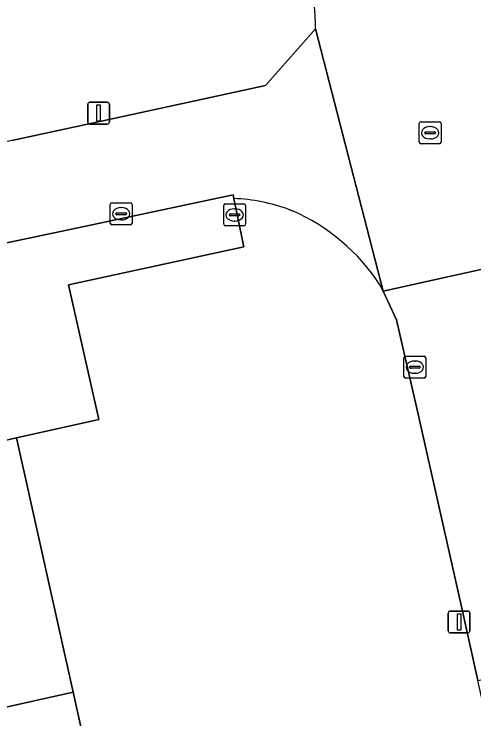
# Model space of a CAD drawing. Extents: x 164494 to 166241, y 382475 to 384495.
# Drawn here: x 164636.36 to 164657.42, y 383414.07 to 383446.31 of the extents above; entities that cross this region are included whole.
import ezdxf

# ---------------------------------------------------------------- set-up
doc = ezdxf.new("R2010")
doc.units = 0
for name, color, linetype in [('IMGEO_Brandkraan', 7, 'Continuous'), ('IMGEO_Erf', 7, 'Continuous'), ('IMGEO_Kolk', 7, 'Continuous'), ('IMGEO_Lichtmast', 7, 'Continuous'), ('IMGEO_Pand', 7, 'Continuous'), ('IMGEO_Rijbaan_lokaal_open', 7, 'Continuous'), ('IMGEO_Rioolput', 7, 'Continuous')]:
    doc.layers.add(name, color=color, linetype=linetype)

msp = doc.modelspace()

# ---------------------------------------------------------------- linework, layer by layer
at = {"layer": 'IMGEO_Brandkraan'}
for p, q in [((164645.959, 383436.701), (164645.959, 383437.553)), ((164646.034, 383437.627), (164646.886, 383437.627)), ((164646.96, 383437.553), (164646.96, 383436.701)), ((164646.447, 383437.407), (164646.472, 383437.407)), ((164646.218, 383437.121), (164646.218, 383437.133)), ((164646.656, 383437.084), (164646.258, 383437.084)), ((164646.261, 383437.17), (164646.659, 383437.17)), ((164646.702, 383437.133), (164646.702, 383437.121)), ((164646.886, 383436.627), (164646.034, 383436.627)), ((164646.47, 383436.847), (164646.445, 383436.847))]:
    msp.add_line(p, q, dxfattribs=at)
for points in [[(164645.959, 383436.701), (164645.959, 383437.553)], [(164646.034, 383437.627), (164646.886, 383437.627)], [(164646.96, 383437.553), (164646.96, 383436.701)], [(164646.886, 383436.627), (164646.034, 383436.627)]]:
    msp.add_lwpolyline(points, dxfattribs=at)
for centre, radius, start, end in [((164646.036, 383437.551), 0.0765, 91.552, 178.448), ((164646.036, 383437.551), 0.0765, 91.552, 178.448), ((164646.884, 383437.551), 0.0765, 1.552, 88.448), ((164646.884, 383437.551), 0.0765, 1.552, 88.448), ((164646.258, 383437.13), 0.0403, 85.8775, 175.7526), ((164646.255, 383437.12), 0.0366, 178.938, 274.7102), ((164646.659, 383437.127), 0.043, 264.8664, 352.4533), ((164646.663, 383437.132), 0.0386, 1.7309, 96.639), ((164646.036, 383436.703), 0.0765, 181.552, 268.448), ((164646.036, 383436.703), 0.0765, 181.552, 268.448), ((164646.884, 383436.703), 0.0765, 271.552, 358.448), ((164646.884, 383436.703), 0.0765, 271.552, 358.448)]:
    msp.add_arc(centre, radius, start, end, dxfattribs=at)
for centre, major_axis, ratio, start_param, end_param in [((164646.446, 383437.127), (-0.387, 0.002), 0.722429, 4.712389, 7.853982), ((164646.471, 383437.127), (-0.39, 0.002), 0.717154, 1.570796, 4.712389)]:
    msp.add_ellipse(centre, major_axis=major_axis, ratio=ratio, start_param=start_param, end_param=end_param, dxfattribs=at)
at = {"layer": 'IMGEO_Erf'}
for points in [[(164636.255, 383440.528), (164639.944, 383441.325), (164647.871, 383443.045), (164650.16, 383445.637)], [(164646.426, 383437.877), (164646.881, 383435.67), (164638.852, 383433.933), (164640.243, 383427.776), (164636.471, 383426.924), (164639.064, 383415.301), (164640.745, 383407.771), (164645.991, 383409.007), (164647.024, 383404.626), (164641.695, 383403.437), (164642.358, 383400.512), (164644.175, 383392.498), (164644.313, 383391.889), (164646.061, 383392.243), (164647.004, 383388.089), (164645.297, 383387.705), (164646.301, 383383.103), (164648.272, 383383.547), (164648.928, 383380.582), (164646.95, 383380.152), (164648.593, 383372.601)], [(164649.104, 383437.317), (164648.943, 383437.378)], [(164662.088, 383395.82), (164659.432, 383407.619), (164658.436, 383412.043), (164658.352, 383412.424), (164657.598, 383415.827), (164656.836, 383419.271), (164654.781, 383428.342), (164653.876, 383432.334), (164653.262, 383433.646), (164653.108, 383433.931)]]:
    msp.add_lwpolyline(points, dxfattribs=at)
for centre, radius, start, end in [((164642.549, 383445.769), 7.613, 359.0055, 16.2237), ((164646.07, 383429.484), 8.401, 70.0015, 87.5713), ((164645.471, 383428.96), 9.113, 33.0589, 66.5017)]:
    msp.add_arc(centre, radius, start, end, dxfattribs=at)
at = {"layer": 'IMGEO_Kolk'}
for p, q in [((164640.765, 383436.754), (164640.765, 383437.606)), ((164640.84, 383437.68), (164641.692, 383437.68)), ((164641.766, 383437.606), (164641.766, 383436.754)), ((164641.067, 383437.223), (164641.465, 383437.223)), ((164641.253, 383437.46), (164641.278, 383437.46)), ((164641.024, 383437.174), (164641.024, 383437.186)), ((164641.462, 383437.137), (164641.064, 383437.137)), ((164641.276, 383436.9), (164641.251, 383436.9)), ((164641.508, 383437.186), (164641.508, 383437.174)), ((164641.692, 383436.68), (164640.84, 383436.68)), ((164654.21, 383429.739), (164654.21, 383430.591)), ((164654.285, 383430.665), (164655.137, 383430.665)), ((164654.698, 383430.445), (164654.723, 383430.445)), ((164655.211, 383430.591), (164655.211, 383429.739)), ((164654.469, 383430.159), (164654.469, 383430.171)), ((164654.907, 383430.122), (164654.509, 383430.122)), ((164654.512, 383430.208), (164654.91, 383430.208)), ((164654.953, 383430.171), (164654.953, 383430.159)), ((164654.721, 383429.885), (164654.696, 383429.885)), ((164655.137, 383429.665), (164654.285, 383429.665))]:
    msp.add_line(p, q, dxfattribs=at)
for points in [[(164640.765, 383436.754), (164640.765, 383437.606)], [(164640.84, 383437.68), (164641.692, 383437.68)], [(164641.766, 383437.606), (164641.766, 383436.754)], [(164641.692, 383436.68), (164640.84, 383436.68)], [(164654.21, 383429.739), (164654.21, 383430.591)], [(164654.285, 383430.665), (164655.137, 383430.665)], [(164655.211, 383430.591), (164655.211, 383429.739)], [(164655.137, 383429.665), (164654.285, 383429.665)]]:
    msp.add_lwpolyline(points, dxfattribs=at)
for centre, radius, start, end in [((164640.842, 383437.604), 0.0765, 91.552, 178.448), ((164640.842, 383437.604), 0.0765, 91.552, 178.448), ((164641.69, 383437.604), 0.0765, 1.552, 88.448), ((164641.69, 383437.604), 0.0765, 1.552, 88.448), ((164641.064, 383437.183), 0.0403, 85.8775, 175.7526), ((164641.469, 383437.185), 0.0386, 1.7309, 96.639), ((164641.061, 383437.173), 0.0366, 178.938, 274.7102), ((164641.465, 383437.18), 0.043, 264.8664, 352.4533), ((164640.842, 383436.756), 0.0765, 181.552, 268.448), ((164640.842, 383436.756), 0.0765, 181.552, 268.448), ((164641.69, 383436.756), 0.0765, 271.552, 358.448), ((164641.69, 383436.756), 0.0765, 271.552, 358.448), ((164654.287, 383430.589), 0.0765, 91.552, 178.448), ((164654.287, 383430.589), 0.0765, 91.552, 178.448), ((164655.135, 383430.589), 0.0765, 1.552, 88.448), ((164655.135, 383430.589), 0.0765, 1.552, 88.448), ((164654.509, 383430.168), 0.0403, 85.8775, 175.7526), ((164654.506, 383430.158), 0.0366, 178.938, 274.7102), ((164654.91, 383430.165), 0.043, 264.8664, 352.4533), ((164654.914, 383430.17), 0.0386, 1.7309, 96.639), ((164654.287, 383429.741), 0.0765, 181.552, 268.448), ((164654.287, 383429.741), 0.0765, 181.552, 268.448), ((164655.135, 383429.741), 0.0765, 271.552, 358.448), ((164655.135, 383429.741), 0.0765, 271.552, 358.448)]:
    msp.add_arc(centre, radius, start, end, dxfattribs=at)
for centre, major_axis, ratio, start_param, end_param in [((164641.252, 383437.18), (-0.387, 0.002), 0.722429, 4.712389, 7.853982), ((164641.277, 383437.18), (-0.39, 0.002), 0.717154, 1.570796, 4.712389), ((164654.697, 383430.165), (-0.387, 0.002), 0.722429, 4.712389, 7.853982), ((164654.722, 383430.165), (-0.39, 0.002), 0.717154, 1.570796, 4.712389)]:
    msp.add_ellipse(centre, major_axis=major_axis, ratio=ratio, start_param=start_param, end_param=end_param, dxfattribs=at)
at = {"layer": 'IMGEO_Lichtmast'}
for p, q in [((164639.738, 383441.384), (164639.738, 383442.184)), ((164639.738, 383442.184), (164639.738, 383441.384)), ((164639.838, 383442.284), (164640.628, 383442.284)), ((164640.628, 383442.284), (164639.838, 383442.284)), ((164640.728, 383442.184), (164640.728, 383441.384)), ((164640.728, 383441.384), (164640.728, 383442.184)), ((164640.628, 383441.284), (164639.838, 383441.284)), ((164639.838, 383441.284), (164640.628, 383441.284)), ((164656.243, 383418.109), (164656.243, 383418.909)), ((164656.243, 383418.909), (164656.243, 383418.109)), ((164656.343, 383419.009), (164657.133, 383419.009)), ((164657.133, 383419.009), (164656.343, 383419.009)), ((164657.233, 383418.909), (164657.233, 383418.109)), ((164657.233, 383418.109), (164657.233, 383418.909)), ((164657.133, 383418.009), (164656.343, 383418.009)), ((164656.343, 383418.009), (164657.133, 383418.009))]:
    msp.add_line(p, q, dxfattribs=at)
for points in [[(164640.158, 383442.159), (164640.308, 383442.159), (164640.308, 383441.409), (164640.158, 383441.409), (164640.158, 383442.159)], [(164656.663, 383418.884), (164656.813, 383418.884), (164656.813, 383418.134), (164656.663, 383418.134), (164656.663, 383418.884)]]:
    msp.add_lwpolyline(points, dxfattribs=at)
for centre, start, end in [((164639.838, 383442.184), 90, 180), ((164639.838, 383442.184), 90, 180), ((164640.628, 383442.184), 0, 90), ((164640.628, 383442.184), 360, 90), ((164639.838, 383441.384), 180, 270), ((164639.838, 383441.384), 180, 270), ((164640.628, 383441.384), 270, 0), ((164640.628, 383441.384), 270, 0), ((164656.343, 383418.909), 90, 180), ((164656.343, 383418.909), 90, 180), ((164657.133, 383418.909), 0, 90), ((164657.133, 383418.909), 360, 90), ((164656.343, 383418.109), 180, 270), ((164656.343, 383418.109), 180, 270), ((164657.133, 383418.109), 270, 0), ((164657.133, 383418.109), 270, 0)]:
    msp.add_arc(centre, 0.1, start, end, dxfattribs=at)
at = {"layer": 'IMGEO_Pand'}
for points in [[(164638.852, 383433.933), (164646.881, 383435.67), (164646.426, 383437.877), (164646.392, 383438.041), (164638.281, 383436.327), (164632.391, 383435.082), (164632.332, 383435.366), (164630.765, 383435.043), (164632.242, 383428.426), (164632.764, 383426.087), (164636.471, 383426.924), (164640.243, 383427.776)], [(164636.471, 383426.924), (164632.764, 383426.087), (164635.356, 383414.473), (164639.064, 383415.301)], [(164645.991, 383409.007), (164640.745, 383407.771), (164639.064, 383415.301), (164635.356, 383414.473), (164638.002, 383402.613), (164641.695, 383403.437), (164647.024, 383404.626)]]:
    msp.add_lwpolyline(points, close=True, dxfattribs=at)
at = {"layer": 'IMGEO_Rijbaan_lokaal_open'}
for points in [[(164653.108, 383433.931), (164653.262, 383433.646), (164650.16, 383445.637), (164647.871, 383443.045), (164639.944, 383441.325), (164636.255, 383440.528), (164630.489, 383439.277), (164630.472, 383439.354), (164626.155, 383438.389), (164617.756, 383436.605), (164600.162, 383432.806), (164602.594, 383422.207), (164623.036, 383426.495), (164629.466, 383427.844), (164632.242, 383428.426), (164630.765, 383435.043)], [(164650.16, 383445.637), (164653.262, 383433.646), (164659.867, 383435.096)], [(164630.765, 383435.043), (164632.332, 383435.366), (164632.391, 383435.082), (164638.281, 383436.327), (164646.392, 383438.041), (164646.426, 383437.877)], [(164648.943, 383437.378), (164649.104, 383437.317)], [(164659.867, 383435.096), (164653.262, 383433.646), (164653.876, 383432.334), (164654.781, 383428.342), (164656.836, 383419.271), (164657.598, 383415.827), (164662.477, 383416.873), (164662.331, 383417.513)]]:
    msp.add_lwpolyline(points, dxfattribs=at)
for centre, radius, start, end in [((164642.549, 383445.769), 7.613, 359.0055, 16.2237), ((164646.07, 383429.484), 8.401, 70.0015, 87.5713), ((164645.471, 383428.96), 9.113, 33.0589, 66.5017)]:
    msp.add_arc(centre, radius, start, end, dxfattribs=at)
at = {"layer": 'IMGEO_Rioolput'}
for p, q in [((164654.985, 383441.385), (164655.837, 383441.385)), ((164654.91, 383440.459), (164654.91, 383441.311)), ((164655.398, 383441.165), (164655.423, 383441.165)), ((164655.911, 383441.311), (164655.911, 383440.459)), ((164655.169, 383440.879), (164655.169, 383440.891)), ((164655.607, 383440.842), (164655.209, 383440.842)), ((164655.212, 383440.928), (164655.61, 383440.928)), ((164655.653, 383440.891), (164655.653, 383440.879)), ((164655.421, 383440.605), (164655.396, 383440.605)), ((164655.837, 383440.385), (164654.985, 383440.385))]:
    msp.add_line(p, q, dxfattribs=at)
for points in [[(164654.985, 383441.385), (164655.837, 383441.385)], [(164654.91, 383440.459), (164654.91, 383441.311)], [(164655.911, 383441.311), (164655.911, 383440.459)], [(164655.837, 383440.385), (164654.985, 383440.385)]]:
    msp.add_lwpolyline(points, dxfattribs=at)
for centre, radius, start, end in [((164654.987, 383441.309), 0.0765, 91.552, 178.448), ((164654.987, 383441.309), 0.0765, 91.552, 178.448), ((164655.835, 383441.309), 0.0765, 1.552, 88.448), ((164655.835, 383441.309), 0.0765, 1.552, 88.448), ((164655.209, 383440.888), 0.0403, 85.8775, 175.7526), ((164655.206, 383440.878), 0.0366, 178.938, 274.7102), ((164655.61, 383440.885), 0.043, 264.8664, 352.4533), ((164655.614, 383440.89), 0.0386, 1.7309, 96.639), ((164654.987, 383440.461), 0.0765, 181.552, 268.448), ((164654.987, 383440.461), 0.0765, 181.552, 268.448), ((164655.835, 383440.461), 0.0765, 271.552, 358.448), ((164655.835, 383440.461), 0.0765, 271.552, 358.448)]:
    msp.add_arc(centre, radius, start, end, dxfattribs=at)
for centre, major_axis, ratio, start_param, end_param in [((164655.397, 383440.885), (-0.387, 0.002), 0.722429, 4.712389, 7.853982), ((164655.422, 383440.885), (-0.39, 0.002), 0.717154, 1.570796, 4.712389)]:
    msp.add_ellipse(centre, major_axis=major_axis, ratio=ratio, start_param=start_param, end_param=end_param, dxfattribs=at)

doc.saveas('drawing.dxf')
